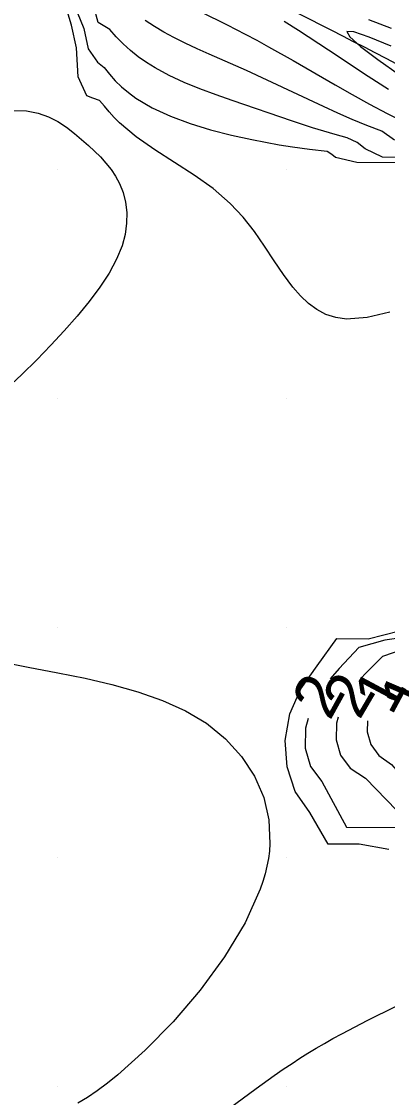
# Model space of a CAD drawing. Extents: x 2602990 to 2605851, y 618069 to 619180.
# Drawn here: x 2603908.43 to 2603924.39, y 618429.51 to 618476.46 of the extents above; entities that cross this region are included whole.
import ezdxf

# ---------------------------------------------------------------- set-up
doc = ezdxf.new("R2010")
doc.units = 0
for name, color, linetype in [('DTM Contours Major', 7, 'Continuous'), ('DTM Contours Minor', 7, 'Continuous'), ('DTM Contours Minor Text', 7, 'Continuous'), ('Exist DTM Breakline', 7, 'Continuous'), ('Exist DTM Crownline', 7, 'Continuous'), ('Exist DTM QL2 LIDAR Elevation Point', 7, 'Continuous'), ('Exist Roads EOP', 7, 'Continuous')]:
    doc.layers.add(name, color=color, linetype=linetype)

msp = doc.modelspace()

# ---------------------------------------------------------------- linework, layer by layer
at = {"layer": 'DTM Contours Major'}
for points in [[(2603924.484, 618463.772), (2603923.498, 618463.542), (2603922.598, 618463.476), (2603922.133, 618463.54), (2603921.705, 618463.68), (2603921.309, 618463.889), (2603920.939, 618464.162), (2603920.592, 618464.491), (2603920.261, 618464.871), (2603919.852, 618465.422), (2603919.447, 618466.025), (2603919.029, 618466.658), (2603918.581, 618467.3), (2603918.088, 618467.93), (2603917.531, 618468.526), (2603916.777, 618469.169), (2603915.95, 618469.758), (2603914.235, 618470.866), (2603913.426, 618471.433), (2603912.702, 618472.039), (2603912.466, 618472.274), (2603912.247, 618472.519), (2603912.044, 618472.773), (2603911.828, 618473.009), (2603911.529, 618473.116), (2603911.272, 618473.214), (2603910.897, 618474.046), (2603910.83, 618475.309), (2603910.607, 618476.302), (2603910.328, 618477.215)], [(2603924.451, 618440.325), (2603923.148, 618440.562), (2603921.795, 618440.559), (2603921.006, 618441.943), (2603920.364, 618442.866), (2603920.007, 618443.941), (2603919.931, 618445.093), (2603920.133, 618446.25), (2603920.609, 618447.335), (2603921.315, 618448.348), (2603922.174, 618449.531), (2603923.547, 618449.529), (2603924.904, 618449.871)], [(2603907.449, 618448.533), (2603908.718, 618448.287), (2603910.007, 618448.042), (2603911.196, 618447.801), (2603912.365, 618447.529), (2603913.496, 618447.212), (2603914.573, 618446.835), (2603915.576, 618446.382), (2603916.489, 618445.839), (2603917.324, 618445.166), (2603918.027, 618444.393), (2603918.586, 618443.535), (2603918.987, 618442.605), (2603919.217, 618441.617), (2603919.261, 618440.586), (2603919.236, 618440.262), (2603919.193, 618439.936), (2603919.131, 618439.606), (2603919.051, 618439.274), (2603918.953, 618438.937), (2603918.839, 618438.596), (2603918.179, 618437.132), (2603917.283, 618435.647), (2603916.214, 618434.19), (2603915.039, 618432.813), (2603913.823, 618431.566), (2603912.631, 618430.5), (2603912.173, 618430.133), (2603911.728, 618429.804), (2603911.296, 618429.514), (2603910.875, 618429.263)]]:
    msp.add_lwpolyline(points, dxfattribs=at)
at = {"layer": 'DTM Contours Minor'}
for points in [[(2603926.472, 618470.519), (2603924.163, 618470.543), (2603923.415, 618470.907), (2603923.066, 618471.186), (2603922.624, 618471.385), (2603922.109, 618471.525), (2603921.605, 618471.673), (2603921.111, 618471.827), (2603920.24, 618472.113), (2603917.616, 618473.015), (2603916.91, 618473.264), (2603916.209, 618473.525), (2603915.525, 618473.804), (2603914.87, 618474.107), (2603914.254, 618474.438), (2603913.872, 618474.675), (2603913.512, 618474.927), (2603913.173, 618475.197), (2603912.856, 618475.483), (2603912.558, 618475.788), (2603912.281, 618476.112), (2603911.765, 618476.421), (2603911.578, 618477.119)], [(2603910.855, 618476.875), (2603911.146, 618476.152), (2603911.33, 618475.263), (2603911.738, 618474.681), (2603912.023, 618474.46), (2603912.256, 618474.158), (2603912.51, 618473.874), (2603912.786, 618473.607), (2603913.084, 618473.357), (2603913.406, 618473.123), (2603914.128, 618472.696), (2603914.927, 618472.326), (2603915.782, 618472.009), (2603916.673, 618471.737), (2603917.577, 618471.506), (2603918.476, 618471.308), (2603919.071, 618471.191), (2603919.66, 618471.087), (2603920.247, 618470.993), (2603920.993, 618470.891), (2603921.758, 618470.803), (2603921.957, 618470.68), (2603922.127, 618470.545), (2603923.049, 618470.331), (2603925.787, 618470.302)], [(2603916.24, 618476.883), (2603917.389, 618476.315), (2603918.179, 618475.911), (2603918.685, 618475.642), (2603919.201, 618475.359), (2603920.267, 618474.757), (2603922.105, 618473.694), (2603922.848, 618473.27), (2603923.604, 618472.853), (2603924.37, 618472.449), (2603925.912, 618471.694)], [(2603924.689, 618471.279), (2603924.135, 618471.679), (2603923.481, 618471.927), (2603922.842, 618472.191), (2603922.215, 618472.467), (2603921.601, 618472.749), (2603919.146, 618473.909), (2603918.237, 618474.323), (2603916.608, 618475.032), (2603916.08, 618475.269), (2603915.564, 618475.512), (2603915.065, 618475.765), (2603914.636, 618476.002), (2603914.221, 618476.251), (2603913.822, 618476.512)], [(2603919.875, 618476.479), (2603920.503, 618476.078), (2603921.808, 618475.225), (2603923.541, 618474.081), (2603924.429, 618473.508)], [(2603924.559, 618476.158), (2603923.579, 618476.536)], [(2603924.546, 618475.379), (2603923.592, 618475.781), (2603922.919, 618476.011), (2603922.618, 618476.02), (2603922.74, 618475.793), (2603923.214, 618475.37), (2603923.965, 618474.8), (2603924.914, 618474.134)], [(2603908.081, 618472.576), (2603908.646, 618472.56), (2603909.149, 618472.466), (2603909.599, 618472.307), (2603910.008, 618472.096), (2603910.384, 618471.848), (2603910.738, 618471.574), (2603911.043, 618471.319), (2603911.34, 618471.056), (2603911.606, 618470.809), (2603911.863, 618470.553), (2603912.105, 618470.287), (2603912.328, 618470.006), (2603912.527, 618469.71), (2603912.697, 618469.395), (2603912.855, 618468.997), (2603912.962, 618468.572), (2603913.015, 618468.124), (2603913.01, 618467.657), (2603912.943, 618467.173), (2603912.81, 618466.677), (2603912.571, 618466.087), (2603912.247, 618465.484), (2603911.848, 618464.869), (2603911.382, 618464.244), (2603910.859, 618463.608), (2603910.288, 618462.962), (2603909.703, 618462.334), (2603909.086, 618461.701), (2603908.439, 618461.063), (2603907.766, 618460.426)], [(2603939.165, 618440.578), (2603939.456, 618441.553), (2603937.473, 618447.316), (2603936.403, 618448.608), (2603935.359, 618449.002), (2603931.108, 618449.48), (2603930.021, 618449.598), (2603925.683, 618449.664), (2603924.273, 618449.467), (2603923.138, 618449.139), (2603922.277, 618448.222), (2603921.886, 618447.78)], [(2603938.069, 618441.335), (2603938.417, 618442.149), (2603937.548, 618444.663), (2603937.118, 618445.928), (2603936.656, 618447.201), (2603935.667, 618448.323), (2603934.756, 618448.701), (2603931.047, 618449.12), (2603930.099, 618449.22), (2603926.335, 618449.279), (2603925.144, 618449.093), (2603924.166, 618448.749), (2603923.434, 618448.017), (2603923.239, 618447.8)], [(2603920.931, 618446.051), (2603920.809, 618445.625), (2603920.791, 618444.749), (2603921.024, 618443.957), (2603921.517, 618443.299), (2603922.603, 618441.3), (2603928.05, 618441.294), (2603930.084, 618440.741), (2603931.804, 618440.514), (2603933.636, 618440.186), (2603935.219, 618440.096), (2603936.738, 618440.065), (2603938.247, 618440.043), (2603939.165, 618440.578)], [(2603922.243, 618446.098), (2603922.167, 618445.846), (2603922.148, 618445.116), (2603922.344, 618444.448), (2603922.765, 618443.882), (2603923.423, 618443.44), (2603924.792, 618442.032), (2603925.943, 618442.033), (2603927.133, 618442.029), (2603928.366, 618442.018), (2603930.168, 618441.477), (2603931.661, 618441.262), (2603933.254, 618440.973), (2603934.698, 618440.84), (2603937.349, 618440.795), (2603938.069, 618441.335)], [(2603923.515, 618445.942), (2603923.499, 618445.467), (2603923.66, 618444.916), (2603924.01, 618444.437), (2603924.559, 618444.044), (2603925.676, 618442.766), (2603927.635, 618442.769), (2603928.725, 618442.695), (2603930.252, 618442.214), (2603931.518, 618442.014), (2603932.872, 618441.764), (2603934.167, 618441.593), (2603935.31, 618441.572), (2603936.364, 618441.629), (2603936.974, 618442.093)], [(2603916.674, 618428.436), (2603918.659, 618429.9), (2603919.447, 618430.467), (2603919.835, 618430.737), (2603920.224, 618430.998), (2603920.567, 618431.22), (2603920.916, 618431.438), (2603921.27, 618431.653), (2603921.634, 618431.866), (2603922.007, 618432.079), (2603922.392, 618432.292), (2603923.523, 618432.889), (2603924.731, 618433.474)]]:
    msp.add_lwpolyline(points, dxfattribs=at)
at = {"layer": 'Exist DTM Breakline'}
msp.add_spline([(2603960.322, 618464.794), (2603943.561, 618466.423), (2603912.844, 618480.137), (2603886.997, 618484.874), (2603860.931, 618491.465), (2603840.136, 618511.727)], degree=3, dxfattribs=at)
at = {"layer": 'Exist DTM Crownline'}
msp.add_spline([(2603233.488, 618380.754), (2603285.185, 618400.095), (2603335.457, 618418.629), (2603390.812, 618439.069), (2603440.087, 618457.325), (2603493.996, 618477.231), (2603542.655, 618495.301), (2603600.808, 618516.867), (2603653.659, 618536.362), (2603706.222, 618555.742), (2603764.811, 618577.593), (2603823.52, 618599.847), (2603878.564, 618620.56), (2603937.951, 618643.078), (2603997.369, 618665.789), (2604036.209, 618680.665), (2604055.311, 618688.017)], degree=3, dxfattribs=at)
at = {"layer": 'Exist DTM QL2 LIDAR Elevation Point'}
for p, q in [((2603910, 618470), (2603910, 618470)), ((2603920, 618470), (2603920, 618470)), ((2603910, 618460), (2603910, 618460)), ((2603920, 618460), (2603920, 618460)), ((2603910, 618450), (2603910, 618450)), ((2603920, 618450), (2603920, 618450)), ((2603910, 618440), (2603910, 618440)), ((2603920, 618440), (2603920, 618440)), ((2603910, 618430), (2603910, 618430)), ((2603920, 618430), (2603920, 618430))]:
    msp.add_line(p, q, dxfattribs=at)
at = {"layer": 'Exist Roads EOP'}
for points in [[(2603230.17, 618389.98), (2603282.929, 618409.597), (2603332.773, 618427.868), (2603388.167, 618448.413), (2603437.203, 618466.721), (2603490.778, 618486.527), (2603539.039, 618504.558), (2603597.451, 618526.156), (2603651.053, 618545.972), (2603705.208, 618566.084), (2603762.02, 618587.183), (2603820.334, 618609.162), (2603876.341, 618629.99), (2603934.909, 618652.28), (2603996.409, 618675.568), (2604033.216, 618689.957), (2604052.01, 618697.199)], [(2604034.633, 618668.486), (2603984.89, 618650.123), (2603936.767, 618631.654), (2603888.195, 618613.335), (2603837.766, 618594.258), (2603782.918, 618573.705), (2603731.939, 618554.39), (2603671.126, 618532.171), (2603621.822, 618514.106), (2603561.545, 618491.877), (2603506.421, 618471.293), (2603452.163, 618451.33), (2603398.364, 618431.316), (2603341.431, 618410.355), (2603281.65, 618388.199), (2603223.033, 618366.475), (2603185.717, 618352.612)]]:
    msp.add_spline(points, degree=3, dxfattribs=at)

# ---------------------------------------------------------------- texts
at = {"layer": 'DTM Contours Minor Text'}
for s, rotation, p in [('2', 59.6725, (2603923.165, 618445.943)), ('2', 61.101, (2603921.873, 618445.913)), ('1', 61.8895, (2603924.569, 618446.129)), ('1', 66.7058, (2603925.814, 618446.054))]:
    msp.add_text(s, height=2, rotation=rotation, dxfattribs=at).set_placement(p)

doc.saveas('drawing.dxf')
